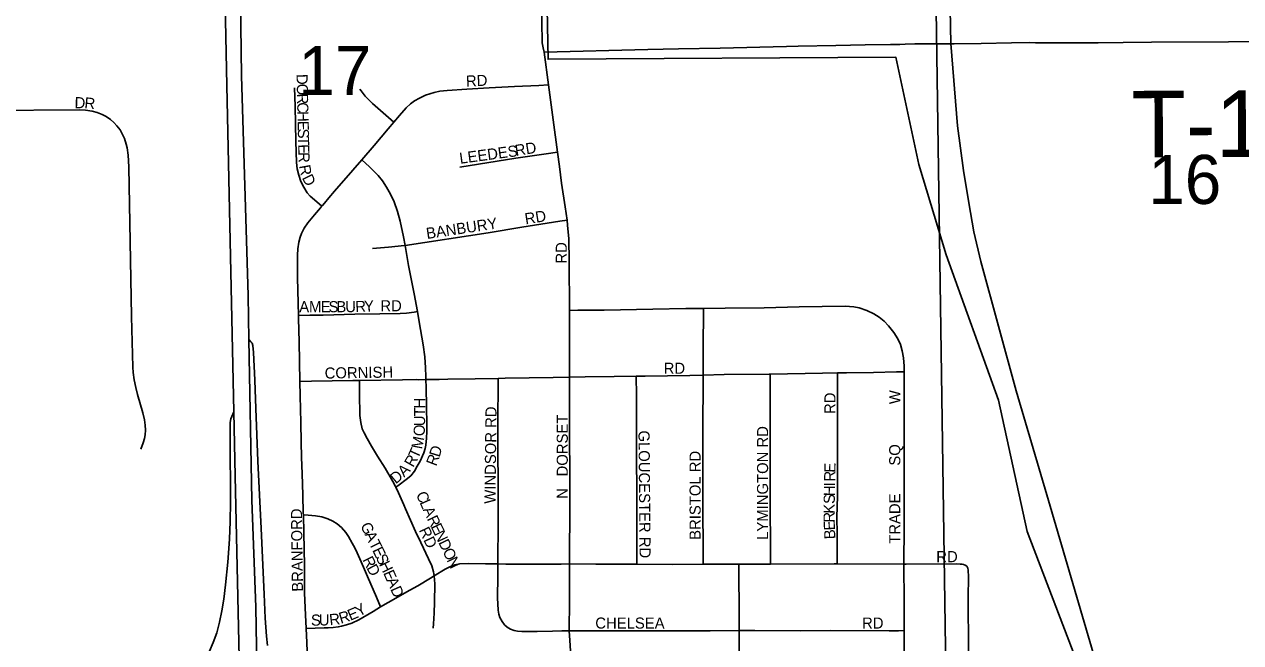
# Model space of a CAD drawing. Extents: x 0 to 680, y 0 to 440.
# Drawn here: x 457.85 to 476.14, y 349.06 to 358.36 of the extents above; entities that cross this region are included whole.
import ezdxf

# ---------------------------------------------------------------- set-up
doc = ezdxf.new("R2010")
doc.units = 0
for name, color, linetype in [('GM_X_City_Street', 7, 'Continuous'), ('GM_X_City_Street_Text', 7, 'Continuous'), ('GM_X_Corporation', 7, 'Continuous'), ('GM_X_Interchange_Ramps', 7, 'Continuous'), ('GM_X_Interstate_Route', 7, 'Continuous'), ('GM_X_Rail_Line', 7, 'Continuous'), ('GM_X_Section', 7, 'Continuous'), ('GM_X_Section_Text', 7, 'Continuous'), ('GM_X_Township_Road', 7, 'Continuous'), ('GM_X_Township_Road_Text', 7, 'Continuous')]:
    doc.layers.add(name, color=color, linetype=linetype)

msp = doc.modelspace()

# ---------------------------------------------------------------- linework, layer by layer
at = {"layer": 'GM_X_City_Street'}
for points in [[(465.733, 357.455), (465.667, 357.948)], [(462.325, 355.629), (462.213, 355.724), (462.147, 355.78), (462.105, 355.829), (462.053, 355.913), (462.01, 356.001), (461.977, 356.094), (461.955, 356.189), (461.944, 356.287), (461.936, 356.602), (461.923, 357.135), (461.914, 357.407)], [(462.895, 357.389), (462.914, 357.362), (462.976, 357.285), (463.086, 357.176), (463.284, 357), (463.407, 356.891)], [(463.407, 356.891), (463.492, 356.993), (463.592, 357.107), (463.657, 357.17), (463.716, 357.215), (463.792, 357.256), (463.885, 357.297), (464.011, 357.34), (464.098, 357.359), (464.208, 357.37), (464.503, 357.39), (464.841, 357.409), (465.22, 357.428), (465.586, 357.447), (465.733, 357.455)], [(465.866, 356.441), (465.8, 356.929), (465.733, 357.455)], [(457.304, 357.067), (458.674, 357.078), (458.773, 357.074), (458.872, 357.059), (458.948, 357.037), (459.021, 357.008), (459.08, 356.976), (459.146, 356.933), (459.197, 356.889), (459.244, 356.84), (459.291, 356.778), (459.325, 356.72), (459.358, 356.648), (459.385, 356.563), (459.397, 356.509), (459.412, 356.398), (459.421, 356.222), (459.461, 353.969), (459.482, 353.209), (459.487, 353.125), (459.502, 353.017), (459.526, 352.9), (459.553, 352.795), (459.634, 352.521), (459.659, 352.413), (459.671, 352.336), (459.673, 352.258), (459.669, 352.191), (459.659, 352.135), (459.64, 352.07), (459.601, 351.974)], [(462.924, 356.328), (463.113, 356.543), (463.323, 356.791), (463.407, 356.891)], [(464.401, 356.215), (465.243, 356.35), (465.698, 356.416), (465.866, 356.441)], [(466.01, 355.418), (465.984, 355.617), (465.927, 355.973), (465.896, 356.224), (465.866, 356.441)], [(462.325, 355.629), (462.334, 355.64), (462.362, 355.673), (462.428, 355.757), (462.515, 355.857), (462.789, 356.173), (462.924, 356.328)], [(463.576, 355.04), (463.552, 355.17), (463.504, 355.404), (463.464, 355.551), (463.411, 355.694), (463.356, 355.812), (463.297, 355.917), (463.237, 356.008), (463.169, 356.093), (463.087, 356.178), (463.04, 356.222), (462.924, 356.328)], [(461.974, 353.984), (461.96, 354.551), (461.958, 354.891), (461.962, 354.99), (461.977, 355.09), (461.997, 355.165), (462.017, 355.217), (462.058, 355.297), (462.114, 355.38), (462.213, 355.499), (462.306, 355.606), (462.32, 355.623), (462.325, 355.629)], [(463.576, 355.04), (464.824, 355.23), (465.333, 355.313), (465.904, 355.402), (466.01, 355.418)], [(466.046, 354.062), (466.042, 354.801), (466.036, 355.14), (466.019, 355.346), (466.01, 355.418)], [(463.086, 354.991), (463.327, 355.012), (463.567, 355.038), (463.576, 355.04)], [(463.76, 354.043), (463.712, 354.31), (463.629, 354.739), (463.581, 355.009), (463.576, 355.04)], [(461.974, 353.984), (462.143, 353.992), (462.344, 353.991), (462.821, 354.004), (463.194, 354.008), (463.502, 354.015), (463.597, 354.02), (463.71, 354.033), (463.76, 354.043)], [(463.89, 353.02), (463.889, 353.067), (463.884, 353.198), (463.874, 353.362), (463.849, 353.546), (463.788, 353.891), (463.76, 354.043)], [(468.06, 354.092), (467.794, 354.088), (467.301, 354.078), (466.568, 354.066), (466.173, 354.063), (466.046, 354.062)], [(466.047, 353.057), (466.047, 353.695), (466.046, 354.062)], [(468.058, 353.089), (468.058, 353.089), (468.057, 353.68), (468.06, 353.887), (468.061, 353.939), (468.061, 353.981), (468.06, 354.092)], [(471.079, 353.138), (471.08, 353.221), (471.07, 353.35), (471.049, 353.455), (471.021, 353.547), (470.981, 353.635), (470.925, 353.727), (470.845, 353.83), (470.779, 353.9), (470.705, 353.961), (470.623, 354.012), (470.515, 354.062), (470.403, 354.1), (470.32, 354.116), (470.19, 354.126), (469.502, 354.113), (468.976, 354.1), (468.385, 354.096), (468.06, 354.092)], [(461.996, 352.994), (461.983, 353.588), (461.975, 353.938), (461.974, 353.984)], [(467.05, 353.071), (467.187, 353.072), (467.858, 353.084), (468.058, 353.089)], [(468.055, 350.242), (468.055, 350.407), (468.055, 350.669), (468.053, 350.888), (468.053, 351.589), (468.054, 352.202), (468.058, 353.089)], [(468.058, 353.089), (468.372, 353.096), (469.05, 353.103), (469.066, 353.103)], [(469.069, 350.245), (469.069, 350.311), (469.069, 350.685), (469.066, 350.945), (469.066, 351.687), (469.063, 352.182), (469.066, 353.053), (469.066, 353.103)], [(469.066, 353.103), (469.849, 353.118), (470.077, 353.12)], [(470.071, 350.247), (470.071, 350.319), (470.071, 350.704), (470.068, 350.947), (470.077, 351.272), (470.074, 351.493), (470.077, 351.69), (470.076, 351.864), (470.077, 352.268), (470.075, 352.76), (470.077, 353.042), (470.077, 353.12)], [(470.077, 353.12), (470.211, 353.122), (470.615, 353.128), (470.965, 353.135), (471.079, 353.138)], [(471.075, 350.245), (471.075, 350.342), (471.078, 350.714), (471.077, 351.382), (471.077, 351.853), (471.079, 352.411), (471.079, 353.138)], [(461.996, 352.994), (462.169, 352.996), (462.792, 353.005), (462.892, 353.006)], [(462.047, 350.987), (462.046, 351.013), (462.038, 351.287), (462.028, 351.603), (462.019, 351.853), (462.012, 352.078), (462.008, 352.373), (462.001, 352.778), (461.996, 352.994)], [(462.892, 353.006), (463.537, 353.016), (463.753, 353.02), (463.784, 353.019), (463.89, 353.02)], [(463.437, 351.403), (463.432, 351.413), (463.392, 351.489), (463.274, 351.686), (463.163, 351.868), (463.071, 352.02), (463.005, 352.133), (462.959, 352.218), (462.933, 352.278), (462.91, 352.374), (462.898, 352.483), (462.894, 352.59), (462.893, 352.702), (462.892, 352.947), (462.892, 353.006)], [(463.437, 351.403), (463.485, 351.436), (463.594, 351.517), (463.662, 351.575), (463.716, 351.644), (463.759, 351.719), (463.803, 351.795), (463.856, 351.917), (463.878, 351.986), (463.888, 352.034), (463.895, 352.091), (463.896, 352.133), (463.901, 352.245), (463.903, 352.343), (463.9, 352.614), (463.891, 352.903), (463.89, 353.02)], [(463.89, 353.02), (463.892, 353.02), (464.087, 353.023), (464.217, 353.026), (464.629, 353.031), (464.975, 353.039)], [(464.971, 350.247), (464.972, 350.341), (464.977, 350.803), (464.975, 351.018), (464.975, 351.526), (464.971, 351.876), (464.972, 352.515), (464.975, 352.849), (464.975, 353.015), (464.975, 353.039)], [(464.975, 353.039), (465.078, 353.042), (465.801, 353.053), (466.047, 353.057)], [(466.047, 353.057), (466.282, 353.06), (466.717, 353.067), (467.05, 353.071)], [(466.047, 350.248), (466.05, 351.175), (466.047, 352.585), (466.047, 353.057)], [(467.062, 350.242), (467.061, 350.341), (467.06, 350.543), (467.06, 350.696), (467.059, 350.838), (467.06, 351.111), (467.061, 351.177), (467.057, 352.003), (467.053, 352.831), (467.05, 353.02), (467.05, 353.071)], [(464.014, 350.067), (464.014, 350.067), (464.003, 350.13), (463.976, 350.218), (463.93, 350.324), (463.813, 350.57), (463.732, 350.738), (463.657, 350.907), (463.583, 351.077), (463.558, 351.137), (463.479, 351.316), (463.437, 351.403)], [(462.089, 349.279), (462.078, 349.482), (462.065, 349.81), (462.062, 350.226), (462.053, 350.718), (462.047, 350.987)], [(463.208, 349.6), (463.145, 349.746), (463.013, 350.057), (462.952, 350.201), (462.896, 350.324), (462.833, 350.462), (462.8, 350.524), (462.782, 350.558), (462.726, 350.662), (462.683, 350.723), (462.619, 350.794), (462.554, 350.849), (462.491, 350.889), (462.414, 350.924), (462.322, 350.954), (462.227, 350.972), (462.119, 350.981), (462.047, 350.987)], [(464.014, 350.067), (464.18, 350.169), (464.26, 350.21), (464.324, 350.233), (464.401, 350.247), (464.523, 350.253), (464.786, 350.251), (464.971, 350.247)], [(465.035, 349.38), (465.002, 349.44), (464.984, 349.494), (464.975, 349.55), (464.967, 349.737), (464.969, 350.066), (464.971, 350.247)], [(464.971, 350.247), (465.092, 350.244), (465.343, 350.244), (465.79, 350.244), (465.922, 350.246), (466.047, 350.248)], [(466.044, 349.241), (466.041, 349.327), (466.046, 349.608), (466.046, 349.946), (466.047, 350.248)], [(466.047, 350.248), (466.442, 350.243), (466.891, 350.243), (467.062, 350.242)], [(467.062, 350.242), (467.593, 350.24), (468.055, 350.242)], [(468.055, 350.242), (468.304, 350.243), (468.594, 350.245)], [(468.598, 349.244), (468.599, 349.545), (468.595, 350.103), (468.594, 350.245)], [(468.594, 350.245), (468.6, 350.245), (469.069, 350.245)], [(469.069, 350.245), (470.024, 350.247), (470.071, 350.247)], [(470.071, 350.247), (471.075, 350.245)], [(471.075, 350.245), (471.108, 350.245), (471.867, 350.249), (471.919, 350.246), (471.95, 350.242), (471.972, 350.238), (471.995, 350.228), (472.018, 350.214)], [(471.077, 349.244), (471.076, 349.674), (471.075, 350.245)], [(472.036, 348.321), (472.039, 348.406), (472.043, 348.732), (472.044, 348.952), (472.042, 349.741), (472.044, 350.054), (472.045, 350.086), (472.042, 350.122), (472.038, 350.152), (472.033, 350.183), (472.029, 350.196), (472.018, 350.214)], [(463.208, 349.6), (463.323, 349.669), (463.647, 349.852), (463.77, 349.918), (463.957, 350.032), (464.014, 350.067)], [(463.996, 349.28), (464.001, 349.345), (464.011, 349.509), (464.018, 349.673), (464.021, 349.947), (464.014, 350.067)], [(462.089, 349.279), (462.357, 349.287), (462.418, 349.287), (462.497, 349.292), (462.571, 349.3), (462.621, 349.311), (462.694, 349.33), (462.775, 349.358), (462.881, 349.409), (463.098, 349.534), (463.208, 349.6)], [(462.166, 348.155), (462.155, 348.177), (462.15, 348.192), (462.146, 348.206), (462.124, 348.488), (462.109, 348.795), (462.101, 349.068), (462.089, 349.279)], [(465.035, 349.38), (465.069, 349.334), (465.112, 349.295), (465.161, 349.266), (465.215, 349.245), (465.267, 349.237), (465.33, 349.232), (465.422, 349.229), (465.562, 349.232), (465.794, 349.236), (465.934, 349.241), (466.044, 349.241)], [(466.044, 349.241), (466.403, 349.242), (467.354, 349.241), (468.163, 349.242), (468.598, 349.244)], [(466.194, 348.251), (466.194, 348.272), (466.185, 348.423), (466.167, 348.541), (466.137, 348.656), (466.083, 348.846), (466.064, 348.943), (466.05, 349.097), (466.044, 349.241)], [(468.598, 349.244), (468.831, 349.245), (469.52, 349.241), (469.969, 349.244), (470.853, 349.24), (470.994, 349.243), (471.077, 349.244)], [(468.598, 348.244), (468.598, 348.307), (468.598, 348.745), (468.598, 349.096), (468.598, 349.244)], [(471.07, 348.247), (471.073, 348.32), (471.075, 348.45), (471.077, 348.766), (471.077, 349.244)]]:
    msp.add_lwpolyline(points, dxfattribs=at)
at = {"layer": 'GM_X_Corporation'}
msp.add_lwpolyline([(465.546, 366.947), (465.725, 357.839), (470.952, 357.872), (471.301, 356.258), (471.71, 354.898), (472.494, 352.709), (472.928, 350.734), (473.791, 348.477), (475.002, 344.613), (475.662, 341.892), (482.777, 341.822), (482.412, 343.548), (485.972, 343.309), (486.183, 345.363), (485.865, 345.397), (485.842, 345.14), (483.373, 345.4), (483.385, 346.155), (481.973, 347.962), (481.493, 349.356), (480.69, 351.687), (479.958, 356.311), (479.748, 356.3), (479.247, 359.865)], dxfattribs=at)
at = {"layer": 'GM_X_Interchange_Ramps'}
for points in [[(461.508, 349.02), (461.492, 349.161), (461.471, 349.434), (461.455, 349.795), (461.411, 350.78), (461.363, 351.796), (461.331, 352.584), (461.315, 353.011), (461.297, 353.429), (461.288, 353.533), (461.276, 353.567), (461.257, 353.591), (461.229, 353.626)], [(461.001, 352.538), (460.969, 352.464), (460.955, 352.431), (460.947, 352.375), (460.947, 352.138), (460.953, 351.179), (460.948, 350.884), (460.935, 350.621), (460.909, 350.272), (460.877, 349.933), (460.85, 349.716), (460.823, 349.543), (460.787, 349.371), (460.744, 349.213), (460.693, 349.068), (460.638, 348.937), (460.59, 348.839), (460.532, 348.733), (460.434, 348.575), (459.798, 347.656), (459.62, 347.399)]]:
    msp.add_lwpolyline(points, dxfattribs=at)
at = {"layer": 'GM_X_Interstate_Route'}
for points in [[(461.381, 334.67), (461.308, 338.13), (461.289, 339.022), (461.235, 341.502), (461.226, 342.63), (461.192, 344.448), (461.136, 346.496), (461.116, 347.25), (461.021, 351.567), (461.001, 352.538), (460.898, 357.443), (460.794, 362.37)], [(461.527, 339.928), (461.522, 340.139), (461.493, 341.494), (461.463, 342.92), (461.389, 346.344), (461.383, 346.632), (461.333, 349.599), (461.274, 351.207), (461.229, 353.626), (461.217, 354.284), (461.117, 357.59), (461.072, 360.985), (461.067, 361.52)]]:
    msp.add_lwpolyline(points, dxfattribs=at)
at = {"layer": 'GM_X_Rail_Line'}
msp.add_lwpolyline([(477.258, 337.445), (477.152, 337.849), (477.06, 338.189), (476.932, 338.632), (476.045, 341.679), (475.126, 344.789), (474.467, 347.045), (473.249, 351.201), (472.764, 352.851), (472.23, 354.797), (472.128, 355.244), (472.052, 355.678), (471.968, 356.165), (471.882, 356.84), (471.781, 358.075), (471.631, 365.87)], dxfattribs=at)
at = {"layer": 'GM_X_Section'}
msp.add_lwpolyline([(471.435, 367.152), (471.703, 348.644), (453.515, 348.751), (453.46, 357.576), (453.83, 367.001)], close=True, dxfattribs=at)
msp.add_lwpolyline([(480.613, 348.598), (471.703, 348.644), (471.435, 367.152)], dxfattribs=at)
at = {"layer": 'GM_X_Township_Road'}
for points in [[(465.667, 357.948), (465.65, 358.012), (465.638, 358.088), (465.635, 358.177), (465.632, 358.316), (465.634, 358.842), (465.633, 359.005)], [(471.011, 358.063), (470.873, 358.059), (470.49, 358.054), (470.052, 358.045), (469.483, 358.034), (469.307, 358.031), (468.311, 358.005), (467.686, 357.995), (467.226, 357.986), (465.667, 357.948)], [(471.095, 358.066), (471.011, 358.063)], [(478.562, 358.142), (478.255, 358.127), (477.74, 358.11), (477.377, 358.108), (476.657, 358.104), (475.956, 358.101), (474.795, 358.094), (474.368, 358.091), (473.996, 358.088), (473.679, 358.088), (473.493, 358.087), (473.132, 358.086), (473.055, 358.088), (472.956, 358.089), (472.694, 358.088), (472.234, 358.077), (471.83, 358.073), (471.677, 358.072), (471.491, 358.072), (471.306, 358.069), (471.241, 358.069), (471.095, 358.066)]]:
    msp.add_lwpolyline(points, dxfattribs=at)

# ---------------------------------------------------------------- texts
at = {"layer": 'GM_X_City_Street_Text'}
for s, height, rotation, p in [('D', 0.167, 271.3551, (461.943, 357.616)), ('RD', 0.1669, 2.8608, (464.495, 357.426)), ('O', 0.167, 271.3551, (461.947, 357.469)), ('R', 0.167, 271.3594, (461.95, 357.322)), ('D', 0.167, 359.5409, (458.607, 357.103)), ('R', 0.167, 354.7968, (458.75, 357.102)), ('C', 0.167, 271.3599, (461.953, 357.19)), ('H', 0.167, 271.3551, (461.956, 357.058)), ('E', 0.167, 271.3628, (461.96, 356.911)), ('S', 0.167, 271.3386, (461.963, 356.794)), ('T', 0.167, 271.376, (461.965, 356.676)), ('RD', 0.1669, 8.9673, (465.241, 356.383)), ('E', 0.167, 271.3659, (461.968, 356.559)), ('R', 0.167, 271.3594, (461.971, 356.441)), ('LEEDES', 0.1669, 7.667, (464.404, 356.266)), ('R', 0.167, 280.2272, (461.982, 356.237)), ('D', 0.167, 296.7161, (462.022, 356.057)), ('BANBURY', 0.1669, 8.4906, (463.905, 355.135)), ('RD', 0.1669, 8.9673, (465.388, 355.355)), ('RD', 0.1669, 90, (466.007, 354.766)), ('A', 0.167, 0.0219, (461.985, 354.034)), ('M', 0.167, 0, (462.132, 354.034)), ('E', 0.167, 0.0206, (462.308, 354.034)), ('S', 0.167, 0, (462.426, 354.034)), ('B', 0.167, 0.0178, (462.543, 354.034)), ('U', 0.167, 0.432, (462.677, 354.034)), ('R', 0.167, 2.2854, (462.83, 354.035)), ('Y', 0.167, 2.7205, (462.963, 354.041)), ('RD', 0.1669, 0, (463.204, 354.048)), ('RD', 0.1669, 0, (467.463, 353.108)), ('CORNISH', 0.1669, 0.9223, (462.368, 353.035)), ('H', 0.167, 89.9928, (463.878, 352.585)), ('RD', 0.1669, 90, (470.046, 352.504)), ('W', 0.167, 90, (471.02, 352.651)), ('T', 0.167, 89.8823, (463.877, 352.467)), ('WINDSOR RD', 0.1669, 89.3575, (464.935, 351.153)), ('U', 0.167, 89.0244, (463.875, 352.318)), ('DORSET', 0.1669, 90, (466.022, 351.564)), ('O', 0.167, 87.6059, (463.869, 352.167)), ('GLOUCESTER RD', 0.16689, 270.5065, (467.084, 352.255)), ('LYMINGTON RD', 0.16689, 90, (469.033, 350.61)), ('T', 0.167, 65.7637, (463.77, 351.819)), ('M', 0.167, 78.8403, (463.831, 351.966)), ('D', 0.167, 72.9613, (464.093, 351.844)), ('SQ', 0.1669, 90, (471.02, 351.726)), ('R', 0.167, 60.5816, (463.698, 351.69)), ('R', 0.167, 69.0148, (464.042, 351.709)), ('BRISTOL RD', 0.1669, 90, (468.019, 350.61)), ('D', 0.167, 39.1172, (463.435, 351.443)), ('A', 0.167, 44.1234, (463.561, 351.546)), ('R', 0.167, 88.98, (470.041, 351.486)), ('E', 0.167, 88.9345, (470.044, 351.619)), ('I', 0.167, 88.9846, (470.04, 351.413)), ('C', 0.167, 293.9896, (463.736, 351.295)), ('N', 0.167, 90, (466.022, 351.227)), ('S', 0.167, 88.9618, (470.035, 351.149)), ('H', 0.167, 88.9508, (470.037, 351.266)), ('TRADE', 0.1669, 90, (471.02, 350.551)), ('BRANFORD', 0.1669, 90.7429, (462.042, 349.831)), ('L', 0.167, 293.9722, (463.79, 351.174)), ('A', 0.167, 294.7976, (463.839, 351.065)), ('K', 0.167, 89.0819, (470.033, 351.002)), ('R', 0.167, 295.4765, (463.901, 350.929)), ('R', 0.167, 91.02, (470.035, 350.871)), ('E', 0.167, 92.5418, (470.04, 350.755)), ('G', 0.167, 295.8711, (462.899, 350.825)), ('A', 0.167, 295.8515, (462.963, 350.692)), ('RD', 0.1669, 295.2073, (463.779, 350.756)), ('E', 0.167, 295.441, (463.958, 350.81)), ('N', 0.167, 295.4671, (464.008, 350.704)), ('B', 0.167, 92.5507, (470.046, 350.623)), ('T', 0.167, 295.8811, (463.027, 350.56)), ('D', 0.167, 295.4823, (464.072, 350.571)), ('R', 0.167, 296.6194, (462.93, 350.311)), ('E', 0.167, 295.8686, (463.079, 350.455)), ('S', 0.167, 295.844, (463.13, 350.349)), ('O', 0.167, 295.4605, (464.135, 350.439)), ('N', 0.167, 295.4671, (464.198, 350.306)), ('RD', 0.1669, 0, (471.561, 350.274)), ('D', 0.167, 298.1948, (462.991, 350.188)), ('H', 0.167, 295.8698, (463.181, 350.243)), ('E', 0.167, 293.7295, (463.244, 350.112)), ('A', 0.167, 293.6406, (463.292, 350.005)), ('D', 0.167, 293.6119, (463.351, 349.87)), ('Y', 0.167, 30.9105, (462.884, 349.448)), ('S', 0.167, 0.6011, (462.162, 349.319)), ('U', 0.167, 0.6237, (462.279, 349.321)), ('R', 0.167, 6.6738, (462.446, 349.324)), ('R', 0.167, 16.9424, (462.609, 349.346)), ('E', 0.167, 22.8481, (462.753, 349.391)), ('CHELSEA', 0.1669, 0, (466.435, 349.275)), ('RD', 0.1669, 0, (470.445, 349.275))]:
    msp.add_text(s, height=height, rotation=rotation, dxfattribs=at).set_placement(p)
at = {"layer": 'GM_X_Section_Text'}
for s, p in [('17', (461.971, 357.302)), ('16', (474.748, 355.663))]:
    msp.add_text(s, height=0.7377, rotation=0, dxfattribs=at).set_placement(p)
at = {"layer": 'GM_X_Township_Road_Text'}
msp.add_text('T-130', height=1.0014, rotation=0.2826, dxfattribs=at).set_placement((474.499, 356.362))

doc.saveas('drawing.dxf')
